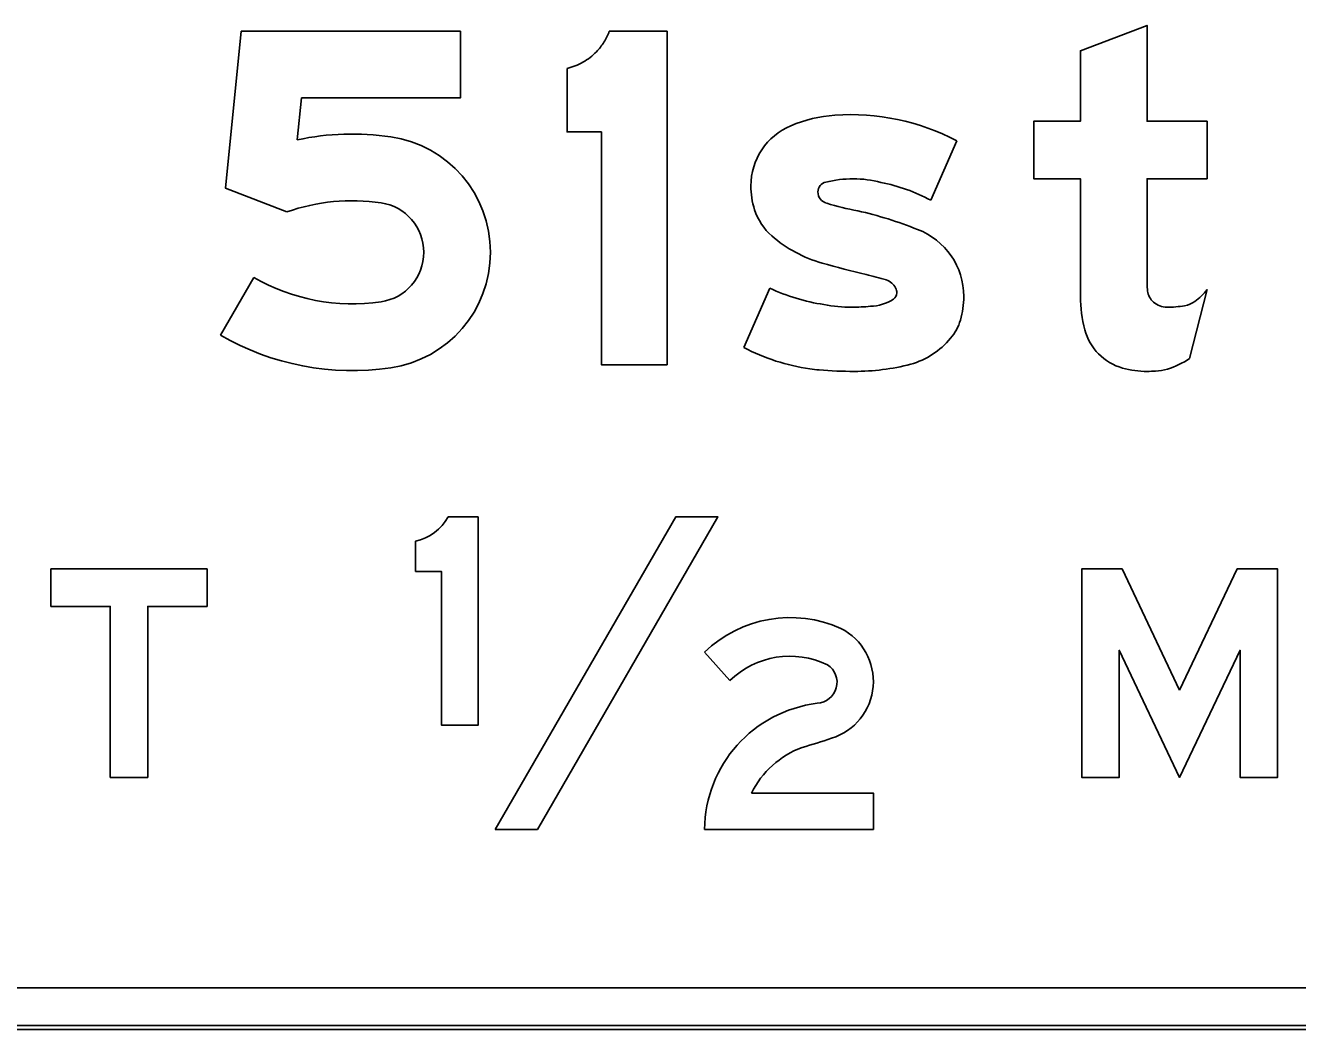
# Model space of a CAD drawing. Extents: x 2149961 to 2150220, y 145114 to 145240.
# Drawn here: x 2149985.74 to 2149990.83, y 145193.01 to 145197.02 of the extents above; entities that cross this region are included whole.
import ezdxf

# ---------------------------------------------------------------- set-up
doc = ezdxf.new("R2010")
doc.units = 0
for name, color, linetype in [('GSBWFILL', 7, 'Continuous'), ('GSCOLORFILL', 7, 'Continuous'), ('GSOUTLINE', 7, 'Continuous')]:
    doc.layers.add(name, color=color, linetype=linetype)

msp = doc.modelspace()

# ---------------------------------------------------------------- linework, layer by layer
at = {"layer": 'GSBWFILL'}
for p, q in [((2149989.3665, 145196.3249), (2149989.47, 145196.5626)), ((2149986.6582, 145196.0161), (2149986.525, 145195.7851)), ((2149988.7218, 145195.9732), (2149988.6183, 145195.7355)), ((2149990.4014, 145195.6919), (2149990.4716, 145195.9679)), ((2149988.6183, 145195.7355), (2149988.6183, 145195.7355)), ((2149987.3052, 145194.9616), (2149987.3052, 145194.84)), ((2149988.4614, 145194.518), (2149988.5619, 145194.4041)), ((2149994.8249, 145193.1755), (2149981.8266, 145193.1755)), ((2149981.8266, 145193.0088), (2149994.8249, 145193.0088))]:
    msp.add_line(p, q, dxfattribs=at)
for points in [[(2149986.8324, 145196.5663), (2149986.8494, 145196.7338), (2149987.4849, 145196.7338), (2149987.4849, 145197.0005), (2149986.6083, 145197.0005), (2149986.545, 145196.3738), (2149986.7904, 145196.2781)], [(2149987.9116, 145196.852), (2149987.9116, 145196.5978), (2149988.0488, 145196.5978), (2149988.0488, 145195.6671), (2149988.3116, 145195.6671), (2149988.3116, 145197.0005), (2149988.0802, 145197.0005)], [(2149990.2316, 145196.0205), (2149990.2316, 145196.4105), (2149990.4716, 145196.4105), (2149990.4716, 145196.6405), (2149990.2316, 145196.6405), (2149990.2316, 145197.0238), (2149989.9649, 145196.9226), (2149989.9649, 145196.6405), (2149989.7783, 145196.6405), (2149989.7783, 145196.4105), (2149989.9649, 145196.4105), (2149989.9649, 145195.9399)], [(2149987.3052, 145194.84), (2149987.4093, 145194.84), (2149987.4093, 145194.2255), (2149987.5552, 145194.2255), (2149987.5552, 145195.0588), (2149987.4355, 145195.0588)], [(2149988.4614, 145193.8088), (2149989.1364, 145193.8088), (2149989.1364, 145193.9546), (2149988.6486, 145193.9546)]]:
    msp.add_lwpolyline(points, dxfattribs=at)
for points in [[(2149987.6243, 145193.8088), (2149987.7927, 145193.8088), (2149988.5144, 145195.0588), (2149988.346, 145195.0588)], [(2149985.8468, 145194.7005), (2149986.0843, 145194.7005), (2149986.0843, 145194.0171), (2149986.2343, 145194.0171), (2149986.2343, 145194.7005), (2149986.4718, 145194.7005), (2149986.4718, 145194.8505), (2149985.8468, 145194.8505)], [(2149990.3614, 145194.3665), (2149990.5915, 145194.8505), (2149990.7531, 145194.8505), (2149990.7531, 145194.0171), (2149990.6031, 145194.0171), (2149990.6031, 145194.5255), (2149990.3614, 145194.0171), (2149990.1197, 145194.5255), (2149990.1197, 145194.0171), (2149989.9697, 145194.0171), (2149989.9697, 145194.8505), (2149990.1313, 145194.8505)]]:
    msp.add_lwpolyline(points, close=True, dxfattribs=at)
for start, end in [(327.7887, 339.494), (316.0835, 327.7887), (283.2584, 299.6709), (299.6709, 316.0835)]:
    msp.add_arc((2149987.857, 145197.0839), 0.2383, start, end, dxfattribs=at)
for centre, major_axis, ratio, start_param, end_param in [((2149989.0456, 145195.7531), (0, 0.914), 0.999997, 5.800291, 6.352301), ((2149988.9078, 145196.382), (0, 0.2613), 0.999997, 0.398006, 1.570796), ((2149989.0222, 145196.11), (0, 0.5563), 0.999997, 0.071378, 0.398007), ((2149987.0528, 145195.5329), (0, 1.0567), 0.999996, 6.137785, 6.493274), ((2149987.1383, 145196.1167), (0, 0.4667), 0.999996, 3.286993, 6.137785), ((2149988.9586, 145196.382), (0, 0.3121), 0.999997, 1.570796, 1.879779), ((2149988.9547, 145196.3582), (0, 0.04), 0.999997, 0.21891, 1.570796), ((2149989.0559, 145195.9478), (0, 0.4627), 0.999997, 0, 0.239757), ((2149989.0559, 145195.9724), (0, 0.4381), 0.999997, 6.027142, 6.283185), ((2149989.0251, 145195.6839), (0, 0.7262), 0.999997, 5.793797, 6.086746), ((2149987.0528, 145195.5329), (0, 0.79), 0.999996, 6.137785, 6.621752), ((2149988.9614, 145196.3582), (0, 0.0467), 0.999997, 1.570796, 2.88808), ((2149987.1383, 145196.1167), (0, 0.2), 0.999996, 3.286993, 6.137785), ((2149988.8836, 145196.358), (0, 0.2333), 0.999997, 1.879779, 2.42566), ((2149989.2484, 145197.2633), (0, 0.9961), 0.999997, 2.83708, 2.965597), ((2149988.7253, 145194.7437), (0, 1.5779), 0.999997, 5.901211, 6.060377), ((2149989.0713, 145196.5738), (0, 0.5193), 0.999997, 2.42566, 2.869403), ((2149989.2116, 145195.9399), (0, 0.2867), 0.999997, 4.712389, 5.919951), ((2149989.8228, 145199.1557), (0, 3.2083), 0.999997, 2.860128, 2.916667), ((2149987.0528, 145196.7005), (0, 0.79), 0.999996, 2.618523, 3.286993), ((2149988.7735, 145194.6272), (0, 1.4401), 0.999997, 5.990951, 6.04928), ((2149991.9009, 145196.0205), (0, 1.6693), 0.999997, 1.570796, 1.606005), ((2149989.0568, 145196.6902), (0, 0.7913), 0.999997, 2.70455, 2.991718), ((2149989.1658, 145195.9423), (0, 0.0679), 0.999997, 5.20773, 5.944931), ((2149989.1816, 145195.9542), (0, 0.0484), 0.999997, 4.712389, 5.146352), ((2149990.3082, 145195.9747), (0, 0.0767), 0.999997, 1.74085, 2.407828), ((2149990.2961, 145196.0988), (0, 0.2189), 0.999997, 3.756278, 4.071638), ((2149989.1198, 145196.0813), (0, 0.1806), 0.999997, 3.169414, 3.711965), ((2149989.1992, 145195.9542), (0, 0.0308), 0.999997, 3.769232, 4.712389), ((2149989.1636, 145195.9399), (0, 0.3346), 0.999997, 4.42655, 4.712389), ((2149990.4824, 145195.9399), (0, 0.5174), 0.999997, 1.570796, 1.830698), ((2149990.3106, 145195.9774), (0, 0.0803), 0.999997, 2.407828, 3.141593), ((2149990.3647, 145196.0017), (0, 0.1), 0.999997, 3.310762, 3.756278), ((2149989.0512, 145196.5036), (0, 0.6065), 0.999997, 2.95481, 3.141593), ((2149989.0512, 145196.6584), (0, 0.7613), 0.999997, 3.141593, 3.238422), ((2149990.3106, 145196.3182), (0, 0.4211), 0.999997, 3.141593, 3.310762), ((2149989.2928, 145195.902), (0, 0.2), 0.999997, 4.009587, 4.42655), ((2149987.0528, 145196.7005), (0, 1.0567), 0.999996, 2.618523, 3.286993), ((2149989.2, 145195.9761), (0, 0.3187), 0.999997, 3.41426, 4.020407), ((2149990.1917, 145195.8626), (0, 0.2167), 0.999997, 1.830698, 2.869526), ((2149988.9986, 145196.466), (0, 0.8235), 0.999997, 2.661561, 2.999689), ((2149989.0597, 145196.5469), (0, 0.9065), 0.999997, 3.141593, 3.39368), ((2149990.223, 145195.9542), (0, 0.3172), 0.999997, 3.427755, 3.738844), ((2149988.9764, 145196.3107), (0, 0.6667), 0.999997, 2.999689, 3.056979), ((2149989.0597, 145197.2781), (0, 1.6376), 0.999997, 3.056204, 3.141593), ((2149990.2316, 145196.0056), (0, 0.3651), 0.999997, 2.869526, 3.141593), ((2149990.2316, 145196.1663), (0, 0.5258), 0.999997, 3.141593, 3.205734), ((2149990.2514, 145195.8578), (0, 0.2167), 0.999997, 3.205734, 3.427755), ((2149987.2619, 145195.1556), (0, 0.1988), 0.999998, 3.361009, 4.20386), ((2149988.8045, 145194.161), (0, 0.4951), 0.999998, 5.861869, 7.048709), ((2149988.8983, 145194.4009), (0, 0.2381), 0.999998, 3.445077, 5.80948), ((2149988.8026, 145194.1557), (0, 0.3459), 0.999998, 5.833638, 7.052577), ((2149988.9075, 145194.3969), (0, 0.0837), 0.999998, 3.193411, 5.709913), ((2149988.9739, 145193.8045), (0, 0.5125), 0.999998, 0.121378, 1.562513), ((2149988.9812, 145193.7878), (0, 0.3721), 0.999998, 0.357174, 1.105945), ((2149988.0865, 145196.7771), (0, 2.7491), 0.999998, 3.423454, 3.46857)]:
    msp.add_ellipse(centre, major_axis=major_axis, ratio=ratio, start_param=start_param, end_param=end_param, dxfattribs=at)
at = {"layer": 'GSCOLORFILL'}
for p, q in [((2149989.3665, 145196.3249), (2149989.47, 145196.5626)), ((2149986.6582, 145196.0161), (2149986.525, 145195.7851)), ((2149988.7218, 145195.9732), (2149988.6183, 145195.7355)), ((2149990.4014, 145195.6919), (2149990.4716, 145195.9679)), ((2149988.6183, 145195.7355), (2149988.6183, 145195.7355)), ((2149987.3052, 145194.9616), (2149987.3052, 145194.84)), ((2149988.4614, 145194.518), (2149988.5619, 145194.4041)), ((2149994.8249, 145193.1755), (2149981.8266, 145193.1755)), ((2149994.8249, 145193.0255), (2149981.8251, 145193.0255)), ((2149981.825, 145193.0088), (2149994.8249, 145193.0088)), ((2149981.8251, 145193.0088), (2149994.8249, 145193.0088)), ((2149981.8266, 145193.0088), (2149994.8249, 145193.0088))]:
    msp.add_line(p, q, dxfattribs=at)
for points in [[(2149986.8324, 145196.5663), (2149986.8494, 145196.7338), (2149987.4849, 145196.7338), (2149987.4849, 145197.0005), (2149986.6083, 145197.0005), (2149986.545, 145196.3738), (2149986.7904, 145196.2781)], [(2149987.9116, 145196.852), (2149987.9116, 145196.5978), (2149988.0488, 145196.5978), (2149988.0488, 145195.6671), (2149988.3116, 145195.6671), (2149988.3116, 145197.0005), (2149988.0802, 145197.0005)], [(2149990.2316, 145196.0205), (2149990.2316, 145196.4105), (2149990.4716, 145196.4105), (2149990.4716, 145196.6405), (2149990.2316, 145196.6405), (2149990.2316, 145197.0238), (2149989.9649, 145196.9226), (2149989.9649, 145196.6405), (2149989.7783, 145196.6405), (2149989.7783, 145196.4105), (2149989.9649, 145196.4105), (2149989.9649, 145195.9399)], [(2149987.3052, 145194.84), (2149987.4093, 145194.84), (2149987.4093, 145194.2255), (2149987.5552, 145194.2255), (2149987.5552, 145195.0588), (2149987.4355, 145195.0588)], [(2149988.4614, 145193.8088), (2149989.1364, 145193.8088), (2149989.1364, 145193.9546), (2149988.6486, 145193.9546)]]:
    msp.add_lwpolyline(points, dxfattribs=at)
for points in [[(2149987.6243, 145193.8088), (2149987.7927, 145193.8088), (2149988.5144, 145195.0588), (2149988.346, 145195.0588)], [(2149985.8468, 145194.7005), (2149986.0843, 145194.7005), (2149986.0843, 145194.0171), (2149986.2343, 145194.0171), (2149986.2343, 145194.7005), (2149986.4718, 145194.7005), (2149986.4718, 145194.8505), (2149985.8468, 145194.8505)], [(2149990.3614, 145194.3665), (2149990.5915, 145194.8505), (2149990.7531, 145194.8505), (2149990.7531, 145194.0171), (2149990.6031, 145194.0171), (2149990.6031, 145194.5255), (2149990.3614, 145194.0171), (2149990.1197, 145194.5255), (2149990.1197, 145194.0171), (2149989.9697, 145194.0171), (2149989.9697, 145194.8505), (2149990.1313, 145194.8505)]]:
    msp.add_lwpolyline(points, close=True, dxfattribs=at)
for start, end in [(327.7887, 339.494), (316.0835, 327.7887), (283.2584, 299.6709), (299.6709, 316.0835)]:
    msp.add_arc((2149987.857, 145197.0839), 0.2383, start, end, dxfattribs=at)
for centre, major_axis, ratio, start_param, end_param in [((2149989.0456, 145195.7531), (0, 0.914), 0.999997, 5.800291, 6.352301), ((2149988.9078, 145196.382), (0, 0.2613), 0.999997, 0.398006, 1.570796), ((2149989.0222, 145196.11), (0, 0.5563), 0.999997, 0.071378, 0.398007), ((2149987.0528, 145195.5329), (0, 1.0567), 0.999996, 6.137785, 6.493274), ((2149987.1383, 145196.1167), (0, 0.4667), 0.999996, 3.286993, 6.137785), ((2149988.9586, 145196.382), (0, 0.3121), 0.999997, 1.570796, 1.879779), ((2149988.9547, 145196.3582), (0, 0.04), 0.999997, 0.21891, 1.570796), ((2149989.0559, 145195.9478), (0, 0.4627), 0.999997, 0, 0.239757), ((2149989.0559, 145195.9724), (0, 0.4381), 0.999997, 6.027142, 6.283185), ((2149989.0251, 145195.6839), (0, 0.7262), 0.999997, 5.793797, 6.086746), ((2149987.0528, 145195.5329), (0, 0.79), 0.999996, 6.137785, 6.621752), ((2149988.9614, 145196.3582), (0, 0.0467), 0.999997, 1.570796, 2.88808), ((2149987.1383, 145196.1167), (0, 0.2), 0.999996, 3.286993, 6.137785), ((2149988.8836, 145196.358), (0, 0.2333), 0.999997, 1.879779, 2.42566), ((2149989.2484, 145197.2633), (0, 0.9961), 0.999997, 2.83708, 2.965597), ((2149988.7253, 145194.7437), (0, 1.5779), 0.999997, 5.901211, 6.060377), ((2149989.0713, 145196.5738), (0, 0.5193), 0.999997, 2.42566, 2.869403), ((2149989.2116, 145195.9399), (0, 0.2867), 0.999997, 4.712389, 5.919951), ((2149989.8228, 145199.1557), (0, 3.2083), 0.999997, 2.860128, 2.916667), ((2149987.0528, 145196.7005), (0, 0.79), 0.999996, 2.618523, 3.286993), ((2149988.7735, 145194.6272), (0, 1.4401), 0.999997, 5.990951, 6.04928), ((2149991.9009, 145196.0205), (0, 1.6693), 0.999997, 1.570796, 1.606005), ((2149989.0568, 145196.6902), (0, 0.7913), 0.999997, 2.70455, 2.991718), ((2149989.1658, 145195.9423), (0, 0.0679), 0.999997, 5.20773, 5.944931), ((2149989.1816, 145195.9542), (0, 0.0484), 0.999997, 4.712389, 5.146352), ((2149990.3082, 145195.9747), (0, 0.0767), 0.999997, 1.74085, 2.407828), ((2149990.2961, 145196.0988), (0, 0.2189), 0.999997, 3.756278, 4.071638), ((2149989.1198, 145196.0813), (0, 0.1806), 0.999997, 3.169414, 3.711965), ((2149989.1992, 145195.9542), (0, 0.0308), 0.999997, 3.769232, 4.712389), ((2149989.1636, 145195.9399), (0, 0.3346), 0.999997, 4.42655, 4.712389), ((2149990.4824, 145195.9399), (0, 0.5174), 0.999997, 1.570796, 1.830698), ((2149990.3106, 145195.9774), (0, 0.0803), 0.999997, 2.407828, 3.141593), ((2149990.3647, 145196.0017), (0, 0.1), 0.999997, 3.310762, 3.756278), ((2149989.0512, 145196.5036), (0, 0.6065), 0.999997, 2.95481, 3.141593), ((2149989.0512, 145196.6584), (0, 0.7613), 0.999997, 3.141593, 3.238422), ((2149990.3106, 145196.3182), (0, 0.4211), 0.999997, 3.141593, 3.310762), ((2149989.2928, 145195.902), (0, 0.2), 0.999997, 4.009587, 4.42655), ((2149987.0528, 145196.7005), (0, 1.0567), 0.999996, 2.618523, 3.286993), ((2149989.2, 145195.9761), (0, 0.3187), 0.999997, 3.41426, 4.020407), ((2149990.1917, 145195.8626), (0, 0.2167), 0.999997, 1.830698, 2.869526), ((2149988.9986, 145196.466), (0, 0.8235), 0.999997, 2.661561, 2.999689), ((2149989.0597, 145196.5469), (0, 0.9065), 0.999997, 3.141593, 3.39368), ((2149990.223, 145195.9542), (0, 0.3172), 0.999997, 3.427755, 3.738844), ((2149988.9764, 145196.3107), (0, 0.6667), 0.999997, 2.999689, 3.056979), ((2149989.0597, 145197.2781), (0, 1.6376), 0.999997, 3.056204, 3.141593), ((2149990.2316, 145196.0056), (0, 0.3651), 0.999997, 2.869526, 3.141593), ((2149990.2316, 145196.1663), (0, 0.5258), 0.999997, 3.141593, 3.205734), ((2149990.2514, 145195.8578), (0, 0.2167), 0.999997, 3.205734, 3.427755), ((2149987.2619, 145195.1556), (0, 0.1988), 0.999998, 3.361009, 4.20386), ((2149988.8045, 145194.161), (0, 0.4951), 0.999998, 5.861869, 7.048709), ((2149988.8983, 145194.4009), (0, 0.2381), 0.999998, 3.445077, 5.80948), ((2149988.8026, 145194.1557), (0, 0.3459), 0.999998, 5.833638, 7.052577), ((2149988.9075, 145194.3969), (0, 0.0837), 0.999998, 3.193411, 5.709913), ((2149988.9739, 145193.8045), (0, 0.5125), 0.999998, 0.121378, 1.562513), ((2149988.9812, 145193.7878), (0, 0.3721), 0.999998, 0.357174, 1.105945), ((2149988.0865, 145196.7771), (0, 2.7491), 0.999998, 3.423454, 3.46857)]:
    msp.add_ellipse(centre, major_axis=major_axis, ratio=ratio, start_param=start_param, end_param=end_param, dxfattribs=at)
at = {"layer": 'GSOUTLINE'}
for p, q in [((2149989.3665, 145196.3249), (2149989.47, 145196.5626)), ((2149986.6582, 145196.0161), (2149986.525, 145195.7851)), ((2149988.7218, 145195.9732), (2149988.6183, 145195.7355)), ((2149990.4014, 145195.6919), (2149990.4716, 145195.9679)), ((2149988.6183, 145195.7355), (2149988.6183, 145195.7355)), ((2149987.3052, 145194.9616), (2149987.3052, 145194.84)), ((2149988.4614, 145194.518), (2149988.5619, 145194.4041)), ((2149981.825, 145193.1755), (2149994.8249, 145193.1755)), ((2149981.825, 145193.0088), (2149994.8249, 145193.0088))]:
    msp.add_line(p, q, dxfattribs=at)
for points in [[(2149986.8324, 145196.5663), (2149986.8494, 145196.7338), (2149987.4849, 145196.7338), (2149987.4849, 145197.0005), (2149986.6083, 145197.0005), (2149986.545, 145196.3738), (2149986.7904, 145196.2781)], [(2149987.9116, 145196.852), (2149987.9116, 145196.5978), (2149988.0488, 145196.5978), (2149988.0488, 145195.6671), (2149988.3116, 145195.6671), (2149988.3116, 145197.0005), (2149988.0802, 145197.0005)], [(2149990.2316, 145196.0205), (2149990.2316, 145196.4105), (2149990.4716, 145196.4105), (2149990.4716, 145196.6405), (2149990.2316, 145196.6405), (2149990.2316, 145197.0238), (2149989.9649, 145196.9226), (2149989.9649, 145196.6405), (2149989.7783, 145196.6405), (2149989.7783, 145196.4105), (2149989.9649, 145196.4105), (2149989.9649, 145195.9399)], [(2149987.3052, 145194.84), (2149987.4093, 145194.84), (2149987.4093, 145194.2255), (2149987.5552, 145194.2255), (2149987.5552, 145195.0588), (2149987.4355, 145195.0588)], [(2149988.4614, 145193.8088), (2149989.1364, 145193.8088), (2149989.1364, 145193.9546), (2149988.6486, 145193.9546)]]:
    msp.add_lwpolyline(points, dxfattribs=at)
for points in [[(2149987.6243, 145193.8088), (2149987.7927, 145193.8088), (2149988.5144, 145195.0588), (2149988.346, 145195.0588)], [(2149985.8468, 145194.7005), (2149986.0843, 145194.7005), (2149986.0843, 145194.0171), (2149986.2343, 145194.0171), (2149986.2343, 145194.7005), (2149986.4718, 145194.7005), (2149986.4718, 145194.8505), (2149985.8468, 145194.8505)], [(2149990.3614, 145194.3665), (2149990.5915, 145194.8505), (2149990.7531, 145194.8505), (2149990.7531, 145194.0171), (2149990.6031, 145194.0171), (2149990.6031, 145194.5255), (2149990.3614, 145194.0171), (2149990.1197, 145194.5255), (2149990.1197, 145194.0171), (2149989.9697, 145194.0171), (2149989.9697, 145194.8505), (2149990.1313, 145194.8505)]]:
    msp.add_lwpolyline(points, close=True, dxfattribs=at)
for start, end in [(327.7887, 339.494), (316.0835, 327.7887), (283.2584, 299.6709), (299.6709, 316.0835)]:
    msp.add_arc((2149987.857, 145197.0839), 0.2383, start, end, dxfattribs=at)
for centre, major_axis, ratio, start_param, end_param in [((2149989.0456, 145195.7531), (0, 0.914), 0.999997, 5.800291, 6.352301), ((2149988.9078, 145196.382), (0, 0.2613), 0.999997, 0.398006, 1.570796), ((2149989.0222, 145196.11), (0, 0.5563), 0.999997, 0.071378, 0.398007), ((2149987.0528, 145195.5329), (0, 1.0567), 0.999996, 6.137785, 6.493274), ((2149987.1383, 145196.1167), (0, 0.4667), 0.999996, 3.286993, 6.137785), ((2149988.9586, 145196.382), (0, 0.3121), 0.999997, 1.570796, 1.879779), ((2149988.9547, 145196.3582), (0, 0.04), 0.999997, 0.21891, 1.570796), ((2149989.0559, 145195.9478), (0, 0.4627), 0.999997, 0, 0.239757), ((2149989.0559, 145195.9724), (0, 0.4381), 0.999997, 6.027142, 6.283185), ((2149989.0251, 145195.6839), (0, 0.7262), 0.999997, 5.793797, 6.086746), ((2149987.0528, 145195.5329), (0, 0.79), 0.999996, 6.137785, 6.621752), ((2149988.9614, 145196.3582), (0, 0.0467), 0.999997, 1.570796, 2.88808), ((2149987.1383, 145196.1167), (0, 0.2), 0.999996, 3.286993, 6.137785), ((2149988.8836, 145196.358), (0, 0.2333), 0.999997, 1.879779, 2.42566), ((2149989.2484, 145197.2633), (0, 0.9961), 0.999997, 2.83708, 2.965597), ((2149988.7253, 145194.7437), (0, 1.5779), 0.999997, 5.901211, 6.060377), ((2149989.0713, 145196.5738), (0, 0.5193), 0.999997, 2.42566, 2.869403), ((2149989.2116, 145195.9399), (0, 0.2867), 0.999997, 4.712389, 5.919951), ((2149989.8228, 145199.1557), (0, 3.2083), 0.999997, 2.860128, 2.916667), ((2149987.0528, 145196.7005), (0, 0.79), 0.999996, 2.618523, 3.286993), ((2149988.7735, 145194.6272), (0, 1.4401), 0.999997, 5.990951, 6.04928), ((2149991.9009, 145196.0205), (0, 1.6693), 0.999997, 1.570796, 1.606005), ((2149989.0568, 145196.6902), (0, 0.7913), 0.999997, 2.70455, 2.991718), ((2149989.1658, 145195.9423), (0, 0.0679), 0.999997, 5.20773, 5.944931), ((2149989.1816, 145195.9542), (0, 0.0484), 0.999997, 4.712389, 5.146352), ((2149990.3082, 145195.9747), (0, 0.0767), 0.999997, 1.74085, 2.407828), ((2149990.2961, 145196.0988), (0, 0.2189), 0.999997, 3.756278, 4.071638), ((2149989.1198, 145196.0813), (0, 0.1806), 0.999997, 3.169414, 3.711965), ((2149989.1992, 145195.9542), (0, 0.0308), 0.999997, 3.769232, 4.712389), ((2149989.1636, 145195.9399), (0, 0.3346), 0.999997, 4.42655, 4.712389), ((2149990.4824, 145195.9399), (0, 0.5174), 0.999997, 1.570796, 1.830698), ((2149990.3106, 145195.9774), (0, 0.0803), 0.999997, 2.407828, 3.141593), ((2149990.3647, 145196.0017), (0, 0.1), 0.999997, 3.310762, 3.756278), ((2149989.0512, 145196.5036), (0, 0.6065), 0.999997, 2.95481, 3.141593), ((2149989.0512, 145196.6584), (0, 0.7613), 0.999997, 3.141593, 3.238422), ((2149990.3106, 145196.3182), (0, 0.4211), 0.999997, 3.141593, 3.310762), ((2149989.2928, 145195.902), (0, 0.2), 0.999997, 4.009587, 4.42655), ((2149987.0528, 145196.7005), (0, 1.0567), 0.999996, 2.618523, 3.286993), ((2149989.2, 145195.9761), (0, 0.3187), 0.999997, 3.41426, 4.020407), ((2149990.1917, 145195.8626), (0, 0.2167), 0.999997, 1.830698, 2.869526), ((2149988.9986, 145196.466), (0, 0.8235), 0.999997, 2.661561, 2.999689), ((2149989.0597, 145196.5469), (0, 0.9065), 0.999997, 3.141593, 3.39368), ((2149990.223, 145195.9542), (0, 0.3172), 0.999997, 3.427755, 3.738844), ((2149988.9764, 145196.3107), (0, 0.6667), 0.999997, 2.999689, 3.056979), ((2149989.0597, 145197.2781), (0, 1.6376), 0.999997, 3.056204, 3.141593), ((2149990.2316, 145196.0056), (0, 0.3651), 0.999997, 2.869526, 3.141593), ((2149990.2316, 145196.1663), (0, 0.5258), 0.999997, 3.141593, 3.205734), ((2149990.2514, 145195.8578), (0, 0.2167), 0.999997, 3.205734, 3.427755), ((2149987.2619, 145195.1556), (0, 0.1988), 0.999998, 3.361009, 4.20386), ((2149988.8045, 145194.161), (0, 0.4951), 0.999998, 5.861869, 7.048709), ((2149988.8983, 145194.4009), (0, 0.2381), 0.999998, 3.445077, 5.80948), ((2149988.8026, 145194.1557), (0, 0.3459), 0.999998, 5.833638, 7.052577), ((2149988.9075, 145194.3969), (0, 0.0837), 0.999998, 3.193411, 5.709913), ((2149988.9739, 145193.8045), (0, 0.5125), 0.999998, 0.121378, 1.562513), ((2149988.9812, 145193.7878), (0, 0.3721), 0.999998, 0.357174, 1.105945), ((2149988.0865, 145196.7771), (0, 2.7491), 0.999998, 3.423454, 3.46857)]:
    msp.add_ellipse(centre, major_axis=major_axis, ratio=ratio, start_param=start_param, end_param=end_param, dxfattribs=at)

doc.saveas('drawing.dxf')
